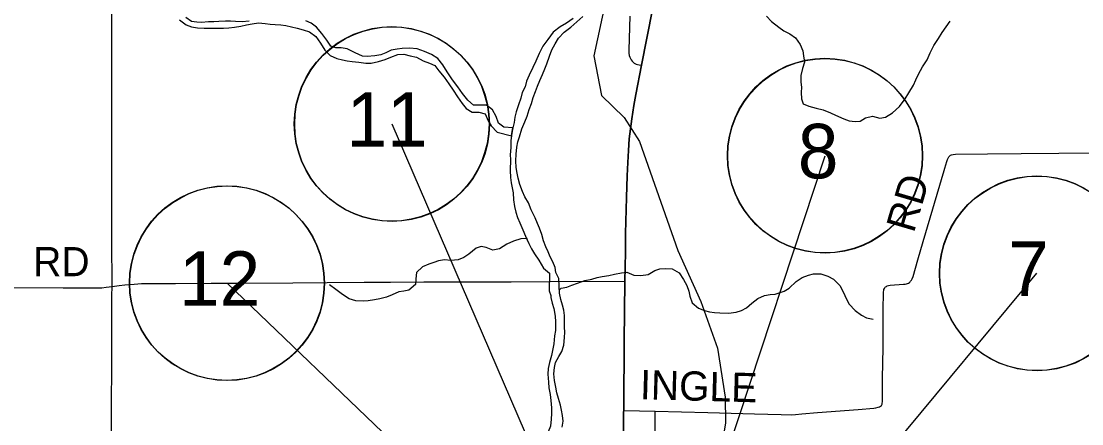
# Model space of a CAD drawing. Extents: x -87 to 2145, y -2128 to 440.
# Drawn here: x 49.5 to 104, y 84.8 to 105.5 of the extents above; entities that cross this region are included whole.
import ezdxf

# ---------------------------------------------------------------- set-up
doc = ezdxf.new("R2010")
doc.units = 0
for name, color, linetype in [('Default', 7, 'Continuous'), ('GM_X_City_Street', 7, 'Continuous'), ('GM_X_County_Road', 7, 'Continuous'), ('GM_X_County_Road_Text', 7, 'Continuous'), ('GM_X_Major_River', 7, 'Continuous'), ('GM_X_Minor_River', 7, 'Continuous'), ('GM_X_Rail_Line', 7, 'Continuous'), ('GM_X_State_Route', 7, 'Continuous'), ('GM_X_Township_Road', 7, 'Continuous'), ('GM_X_Township_Road_Text', 7, 'Continuous'), ('SH_Masking', 7, 'Continuous'), ('SH_Text', 7, 'Continuous')]:
    doc.layers.add(name, color=color, linetype=linetype)

msp = doc.modelspace()

# ---------------------------------------------------------------- linework, layer by layer
at = {"layer": 'Default'}
for points in [[(81.956, 106.121), (81.386, 103.254), (81.098, 101.759), (80.999, 101.193), (80.892, 100.511), (80.823, 99.991), (80.76, 99.47), (80.713, 98.869), (80.678, 98.265), (80.645, 97.568), (80.613, 96.469), (80.574, 94.616), (80.559, 93.648), (80.539, 92.153), (80.496, 89.088), (80.483, 85.708), (80.479, 85.62), (80.475, 85.523)], [(80.475, 85.523), (80.467, 85.428), (80.464, 83.505), (80.464, 83.009), (80.448, 80.784), (80.447, 80.538), (80.446, 80.315), (80.443, 79.506), (80.444, 79.246), (80.446, 78.846), (80.448, 78.263), (80.457, 77.621), (80.462, 77.329), (80.486, 76.035), (80.487, 75.988), (80.484, 74.645), (80.492, 74.318), (80.533, 72.684)]]:
    msp.add_lwpolyline(points, dxfattribs=at)
at = {"layer": 'GM_X_City_Street'}
msp.add_lwpolyline([(82.129, 72.509), (82.128, 72.642), (82.11, 74.336), (82.102, 75.066), (82.089, 75.982), (82.081, 76.508), (82.073, 77.637), (82.072, 77.866), (82.069, 79.244), (82.07, 80.807), (82.069, 81.003), (82.097, 85.431), (82.098, 85.481)], dxfattribs=at)
at = {"layer": 'GM_X_County_Road'}
for points in [[(54.204, 91.892), (54.207, 92.07), (54.184, 94.099), (54.189, 94.853), (54.195, 95.772), (54.195, 96.871), (54.194, 98.954), (54.189, 101.365), (54.191, 102.217), (54.188, 103.086), (54.183, 104.264), (54.192, 105.116), (54.211, 107.557), (54.246, 110.754), (54.248, 110.862), (54.243, 110.9), (54.245, 111.521), (54.255, 112.045), (54.264, 113.56)], [(80.782, 105.785), (80.739, 104.047), (80.74, 103.971), (80.745, 103.88), (80.763, 103.764), (80.79, 103.666), (80.816, 103.603), (80.857, 103.529), (80.91, 103.461), (80.959, 103.413), (81.014, 103.371), (81.073, 103.338), (81.121, 103.314), (81.182, 103.293), (81.268, 103.274), (81.386, 103.254)], [(54.204, 91.892), (54.557, 91.943), (54.851, 91.977), (55.342, 92.017), (55.719, 92.036), (55.867, 92.04), (56.392, 92.041), (57.458, 92.043), (59.295, 92.058), (60.902, 92.062), (63.477, 92.081), (65.248, 92.091), (67.15, 92.103), (68.495, 92.111), (70.217, 92.123), (72.562, 92.125), (73.397, 92.133), (74.692, 92.133), (76.692, 92.15), (78.446, 92.156), (80.539, 92.153)], [(40.785, 91.836), (44.268, 91.835), (45.498, 91.833), (51.681, 91.827), (53.162, 91.821), (53.478, 91.821), (53.671, 91.827), (53.892, 91.848), (54.204, 91.892)], [(54.125, 69.799), (54.128, 69.918), (54.131, 70.131), (54.139, 71.08), (54.163, 73.062), (54.174, 74.061), (54.187, 75.729), (54.187, 76.861), (54.18, 77.615), (54.177, 78.452), (54.179, 80.748), (54.177, 81.978), (54.178, 83.897), (54.179, 86.079), (54.181, 87.523), (54.18, 89.031), (54.187, 90.573), (54.196, 91.409), (54.204, 91.892)]]:
    msp.add_lwpolyline(points, dxfattribs=at)
at = {"layer": 'GM_X_Major_River'}
for points in [[(76.993, 86.717), (76.92, 87.061), (76.888, 87.405), (76.915, 87.727), (76.98, 87.977), (77.148, 88.286), (77.294, 88.545), (77.392, 88.875), (77.431, 89.267), (77.447, 89.539), (77.432, 89.791), (77.438, 90.053), (77.435, 90.406), (77.401, 90.669), (77.326, 90.933), (77.252, 91.217), (77.169, 91.551), (77.166, 91.904), (77.145, 92.307), (76.99, 92.613), (76.956, 92.866), (76.831, 93.161), (76.706, 93.416), (76.591, 93.67), (76.476, 93.935), (76.362, 94.23), (76.269, 94.564), (76.155, 94.879), (76.04, 95.134), (75.925, 95.418), (75.723, 95.836), (75.59, 96.182), (75.405, 96.488), (75.271, 96.763), (75.148, 97.129), (75.055, 97.463), (75, 97.717), (74.956, 98), (74.943, 98.353), (74.951, 98.695), (74.988, 99.047), (75.035, 99.318), (75.121, 99.578), (75.24, 99.989), (75.399, 100.358), (75.516, 100.638), (75.624, 100.978), (75.731, 101.298), (75.818, 101.599), (75.945, 101.909), (76.042, 102.189), (76.169, 102.468), (76.306, 102.787), (76.423, 103.067), (76.519, 103.327), (76.658, 103.727), (76.786, 104.047), (76.954, 104.366), (77.131, 104.654), (77.419, 104.95), (77.766, 105.214), (78.074, 105.48), (78.381, 105.755)], [(77.887, 105.655), (77.54, 105.421), (77.204, 105.227), (76.856, 104.952), (76.576, 104.575), (76.328, 104.238), (76.128, 103.86), (75.959, 103.46), (75.811, 103.141), (75.622, 102.742), (75.484, 102.433), (75.407, 102.142), (75.26, 101.853), (75.194, 101.572), (75.066, 101.222), (74.958, 100.872), (74.881, 100.592), (74.845, 100.31), (74.776, 100.035)], [(74.776, 100.035), (74.757, 99.959), (74.71, 99.648), (74.708, 99.625)], [(74.708, 99.625), (74.684, 99.396), (74.676, 99.024), (74.648, 98.662), (74.653, 98.41), (74.641, 97.845), (74.663, 97.492), (74.697, 97.209), (74.752, 96.956), (74.797, 96.703), (74.819, 96.34), (74.862, 96.006), (74.926, 95.713), (75.021, 95.428), (75.146, 95.163), (75.298, 94.797), (75.432, 94.482), (75.605, 94.105), (75.74, 93.83), (75.895, 93.565), (76.109, 93.237), (76.352, 92.839), (76.658, 92.57), (76.648, 91.673), (76.732, 91.427), (76.728, 91.379), (76.736, 91.331), (76.805, 91.035), (76.89, 90.761), (76.962, 90.356), (76.976, 90.074), (76.966, 89.62), (76.92, 89.359), (76.881, 88.937), (76.835, 88.686), (76.767, 88.345), (76.669, 87.984), (76.602, 87.673), (76.586, 87.391), (76.607, 86.978), (76.631, 86.685), (76.694, 86.341), (76.727, 86.027), (76.759, 85.654), (76.763, 85.361)], [(77.321, 84.654), (77.367, 84.965), (77.324, 85.258), (77.279, 85.532), (77.224, 85.785), (77.121, 86.14), (77.037, 86.424), (76.993, 86.717)], [(76.763, 85.361), (76.757, 85.079), (76.709, 84.718), (76.591, 84.418), (76.108, 83.925), (75.79, 83.629), (75.495, 83.485), (75.147, 83.18), (74.728, 82.856), (74.419, 82.541), (74.144, 82.375), (73.848, 82.17), (73.45, 81.917), (73.104, 81.713), (72.818, 81.518), (72.401, 81.265), (72.051, 80.92), (71.683, 80.605), (71.314, 80.301), (71.105, 79.953)]]:
    msp.add_lwpolyline(points, dxfattribs=at)
at = {"layer": 'GM_X_Minor_River'}
for points in [[(61.234, 105.528), (60.881, 105.485), (60.539, 105.513), (60.288, 105.519), (60.017, 105.515), (59.685, 105.502), (59.423, 105.487), (59.151, 105.483), (58.799, 105.461), (58.548, 105.466), (58.277, 105.502), (57.98, 105.71)], [(87.813, 105.779), (88.069, 105.501), (88.434, 105.211), (88.692, 105.034), (89, 104.876), (89.297, 104.668), (89.541, 104.33), (89.665, 103.994), (89.699, 103.742), (89.753, 103.408), (89.655, 103.098), (89.577, 102.737), (89.569, 102.384), (89.604, 102.131), (89.588, 101.849), (89.601, 101.537), (89.696, 101.283), (89.985, 101.155), (90.355, 101.046), (90.715, 100.958), (91.094, 100.808), (91.353, 100.692), (91.771, 100.511), (92.05, 100.404), (92.361, 100.367), (92.623, 100.392), (92.898, 100.557), (93.242, 100.64), (93.622, 100.541), (93.924, 100.595), (94.271, 100.809), (94.63, 101.143), (94.93, 101.53), (95.118, 101.838), (95.348, 102.236), (95.484, 102.505), (95.621, 102.805), (95.81, 103.173), (96.05, 103.541), (96.218, 103.89), (96.407, 104.269), (96.636, 104.626), (96.824, 104.935), (97.239, 105.53)], [(57.666, 105.597), (58.012, 105.327), (58.281, 105.23), (58.582, 105.183), (58.923, 105.166), (59.275, 105.158), (59.597, 105.161), (59.929, 105.164), (60.201, 105.188), (60.483, 105.212), (60.806, 105.265), (61.099, 105.34), (61.402, 105.393), (61.714, 105.437), (62.065, 105.399), (62.316, 105.373), (62.577, 105.357), (62.868, 105.331), (63.129, 105.305), (63.709, 105.171), (64.019, 105.084), (64.338, 104.966), (64.665, 104.727), (64.899, 104.399), (65.122, 104.032), (65.398, 103.763), (65.747, 103.605), (66.026, 103.528), (66.277, 103.492), (66.537, 103.446), (66.879, 103.418), (67.23, 103.37), (67.511, 103.364), (67.885, 103.447), (68.229, 103.55), (68.513, 103.665), (68.878, 103.808), (69.19, 103.821), (69.5, 103.744), (69.84, 103.666), (70.178, 103.487), (70.507, 103.369), (70.776, 103.242), (70.981, 102.965), (71.246, 102.637), (71.49, 102.309), (71.714, 101.982), (71.938, 101.634), (72.181, 101.286), (72.377, 101.03), (72.685, 100.841), (73.027, 100.844), (73.367, 100.766), (73.52, 100.4), (73.675, 100.144), (73.97, 99.825), (74.708, 99.628)], [(74.775, 100.033), (74.317, 100.07), (74.04, 100.288), (73.927, 100.623), (73.733, 100.96), (73.436, 101.198), (72.763, 101.213), (72.467, 101.461), (72.203, 101.799), (71.949, 102.148), (71.685, 102.506), (71.402, 102.916), (71.189, 103.273), (70.935, 103.601), (70.597, 103.81), (70.249, 103.969), (69.86, 104.109), (69.478, 104.137), (69.096, 104.125), (68.834, 104.091), (68.531, 104.037), (68.257, 103.902), (68.003, 103.787), (67.7, 103.743), (67.307, 103.701), (67.056, 103.727), (66.678, 103.897), (66.28, 104.097), (65.97, 104.154), (65.698, 104.16), (65.428, 104.236), (65.224, 104.553), (64.98, 104.881), (64.706, 105.22), (64.429, 105.428), (64.15, 105.545)], [(74.708, 99.628), (74.71, 99.648), (74.757, 99.959), (74.775, 100.033)], [(75.52, 94.291), (75.52, 94.359), (75.198, 94.336), (74.813, 94.223), (74.478, 94.069), (74.101, 93.826), (73.758, 93.763), (73.409, 93.891), (73.158, 93.947), (72.895, 93.852), (72.527, 93.558), (72.261, 93.383), (71.977, 93.258), (71.594, 93.226), (71.263, 93.263), (70.971, 93.209), (70.717, 93.114), (70.464, 93.029), (70.14, 92.905), (69.832, 92.61), (69.794, 92.278), (69.778, 91.996), (69.44, 91.701), (69.177, 91.657), (68.925, 91.612), (68.58, 91.468), (68.296, 91.343), (67.942, 91.25), (67.67, 91.206), (67.347, 91.153), (67.095, 91.128), (66.723, 91.156), (66.384, 91.254), (66.027, 91.484), (65.69, 91.743), (65.374, 91.982)], [(77.168, 91.694), (77.255, 91.811), (77.547, 91.855), (77.811, 91.95), (78.105, 92.065), (78.47, 92.198), (78.833, 92.27), (79.106, 92.345), (79.369, 92.4), (79.702, 92.453), (79.995, 92.527), (80.368, 92.599), (80.64, 92.623), (80.999, 92.464), (81.35, 92.447), (81.734, 92.509), (82.07, 92.703), (82.323, 92.788), (82.595, 92.822), (82.957, 92.804), (83.314, 92.595), (83.538, 92.247), (83.712, 91.941), (83.827, 91.656), (83.871, 91.393), (83.985, 91.048), (84.31, 90.769), (84.63, 90.651), (84.88, 90.595), (85.13, 90.549), (85.411, 90.533), (85.853, 90.513), (86.247, 90.575), (86.53, 90.649), (86.784, 90.795), (87.051, 91.031), (87.368, 91.276), (87.703, 91.42), (87.996, 91.484), (88.257, 91.498), (88.713, 91.649), (88.968, 91.795), (89.337, 92.139), (89.633, 92.344), (89.968, 92.478), (90.22, 92.533), (90.603, 92.535), (90.962, 92.426), (91.24, 92.269), (91.575, 91.939), (91.739, 91.613), (91.912, 91.236), (92.047, 90.981), (92.361, 90.651), (92.678, 90.423), (92.947, 90.286), (93.287, 90.208)]]:
    msp.add_lwpolyline(points, dxfattribs=at)
at = {"layer": 'GM_X_Rail_Line'}
msp.add_lwpolyline([(79.561, 106.615), (78.933, 103.735), (79.334, 101.706), (80.496, 100.567), (81.277, 99.343), (83.26, 93.74), (84.435, 91.12), (85.297, 88.727), (85.68, 86.199), (85.704, 84.883), (85.319, 82.562), (84.192, 77.17), (84.262, 75.195)], dxfattribs=at)
at = {"layer": 'GM_X_State_Route'}
for points in [[(80.475, 85.523), (80.479, 85.62), (80.483, 85.708), (80.496, 89.088), (80.539, 92.153), (80.559, 93.648), (80.574, 94.616), (80.613, 96.469), (80.645, 97.568), (80.678, 98.265), (80.713, 98.869), (80.76, 99.47), (80.823, 99.991), (80.892, 100.511), (80.999, 101.193), (81.098, 101.759), (81.386, 103.254), (81.956, 106.121)], [(80.533, 72.684), (80.492, 74.318), (80.484, 74.645), (80.487, 75.988), (80.486, 76.035), (80.462, 77.329), (80.457, 77.621), (80.448, 78.263), (80.446, 78.846), (80.444, 79.246), (80.443, 79.506), (80.446, 80.315), (80.447, 80.538), (80.448, 80.784), (80.464, 83.009), (80.464, 83.505), (80.467, 85.428), (80.475, 85.523)]]:
    msp.add_lwpolyline(points, dxfattribs=at)
at = {"layer": 'GM_X_Township_Road'}
msp.add_line((80.475, 85.523), (82.098, 85.481), dxfattribs=at)
for points in [[(96.969, 97.976), (97.067, 98.318), (97.098, 98.411), (97.129, 98.487), (97.172, 98.557), (97.219, 98.608), (97.259, 98.638), (97.314, 98.659), (97.395, 98.675), (97.506, 98.681), (99.149, 98.702), (100.888, 98.719), (102.823, 98.742), (104.479, 98.756), (107.131, 98.767)], [(93.713, 85.768), (93.742, 85.849), (93.752, 85.894), (93.762, 85.971), (93.768, 86.05), (93.77, 86.162), (93.772, 87.162), (93.791, 88.753), (93.804, 90.656), (93.813, 91.609), (93.825, 91.686), (93.839, 91.743), (93.862, 91.79), (93.888, 91.832), (93.919, 91.863), (93.962, 91.893), (94.008, 91.918), (94.069, 91.936), (94.157, 91.952), (94.851, 92.009), (94.93, 92.017), (94.995, 92.03), (95.052, 92.046), (95.105, 92.068), (95.146, 92.093), (95.18, 92.123), (95.209, 92.157), (95.249, 92.217), (95.282, 92.276), (95.333, 92.398), (95.582, 93.267), (95.849, 94.197), (96.931, 97.844), (96.969, 97.976)], [(82.098, 85.481), (84.791, 85.411), (87.183, 85.341), (88.559, 85.306), (89.084, 85.302), (89.293, 85.316), (89.624, 85.341), (90.424, 85.406), (92.516, 85.576), (93.316, 85.644), (93.43, 85.661), (93.542, 85.685), (93.603, 85.707), (93.664, 85.739), (93.713, 85.768)]]:
    msp.add_lwpolyline(points, dxfattribs=at)
at = {"layer": 'SH_Masking'}
for centre in [(68.577, 100.232), (90.821, 98.604), (101.707, 92.562), (60.108, 92.056)]:
    msp.add_circle(centre, 5, dxfattribs=at)
at = {"layer": 'SH_Text'}
for p, q in [((78.713, 76.761), (68.577, 100.232)), ((82.738, 74.065), (90.821, 98.604)), ((78.732, 74.203), (60.108, 92.056)), ((86.344, 74.096), (101.688, 92.57))]:
    msp.add_line(p, q, dxfattribs=at)
for centre in [(68.558, 100.24), (90.802, 98.613), (101.688, 92.57), (60.089, 92.064)]:
    msp.add_circle(centre, 5, dxfattribs=at)

# ---------------------------------------------------------------- texts
at = {"layer": 'GM_X_County_Road_Text'}
msp.add_text('RD', height=1.5, rotation=0, dxfattribs=at).set_placement((50.148, 92.417))
at = {"layer": 'GM_X_Township_Road_Text'}
for s, rotation, p in [('RD', 73.6438, (95.371, 94.595)), ('INGLE', 358.4016, (81.297, 86.103))]:
    msp.add_text(s, height=1.5, rotation=rotation, dxfattribs=at).set_placement(p)
at = {"layer": 'SH_Text'}
for s, p in [('11', (66.24, 99.073)), ('8', (89.418, 97.445)), ('12', (57.642, 90.897)), ('7', (100.223, 91.402))]:
    msp.add_text(s, height=2.8, rotation=360, dxfattribs=at).set_placement(p)

doc.saveas('drawing.dxf')
